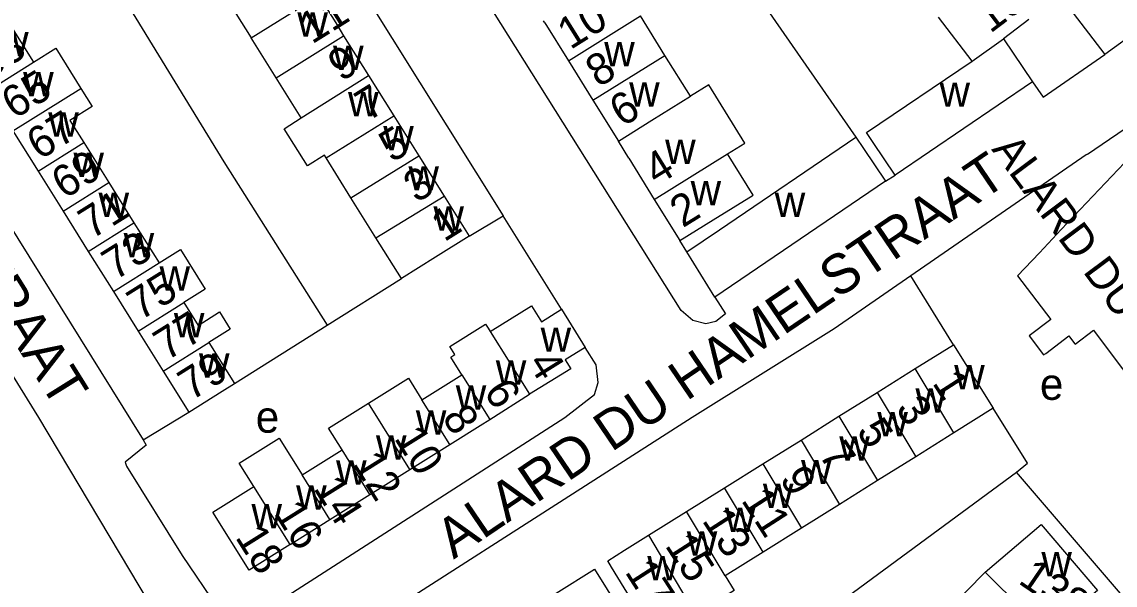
# Model space of a CAD drawing. Extents: x 159294 to 161936, y 384538 to 386517.
# Drawn here: x 160124.7 to 160263.3, y 385678.8 to 385750.1 of the extents above; entities that cross this region are included whole.
import ezdxf

# ---------------------------------------------------------------- set-up
doc = ezdxf.new("R2010")
doc.units = 0
for name, color, linetype in [('BLT_Basislijn', 7, 'Continuous'), ('BLT_Bebouwing', 7, 'Continuous'), ('BLT_Centroide', 7, 'Continuous'), ('BLT_Huisnummer', 7, 'Continuous'), ('BLT_Huisnummer_ tussenligend', 7, 'Continuous'), ('BLT_Onderverdeling_panden', 7, 'Continuous'), ('BLT_Straatnaam', 7, 'Continuous'), ('BLT_Straatnaam_verkleind', 7, 'Continuous')]:
    doc.layers.add(name, color=color, linetype=linetype)

msp = doc.modelspace()

# ---------------------------------------------------------------- linework, layer by layer
at = {"layer": 'BLT_Basislijn'}
for p, q in [((160151.35, 385891.14), (160261.93, 385746)), ((160136.96, 385870.3), (160230.38, 385735.53)), ((160208.26, 385713.57), (160114.34, 385863.08)), ((160266.92, 385749.62), (160261.93, 385746)), ((160108.29, 385748.2), (160140.07, 385697.17)), ((160259.75, 385733.38), (160267.77, 385738.87)), ((160234.17, 385729.95), (160235.39, 385730.72)), ((160181.39, 385722.99), (160185.69, 385725.57)), ((160208.97, 385721), (160208.08, 385722.43)), ((160163.42, 385711.72), (160172.8, 385717.62)), ((160242.76, 385709.24), (160237.37, 385717.95)), ((160212.52, 385715.26), (160213.87, 385713.13)), ((160209.75, 385712.32), (160208.26, 385713.57)), ((160213.87, 385713.13), (160212.64, 385712.19)), ((160151.65, 385704.33), (160163.42, 385711.72)), ((160211.4, 385711.87), (160209.75, 385712.32)), ((160212.64, 385712.19), (160211.4, 385711.87)), ((160140.07, 385697.17), (160145.86, 385700.71)), ((160252.16, 385694.21), (160247.81, 385701.19)), ((160140.07, 385697.17), (160140.48, 385696.51)), ((160250.76, 385693.11), (160252.16, 385694.21)), ((160212.9, 385665.25), (160250.76, 385693.11)), ((160267.24, 385673.87), (160250.76, 385693.11))]:
    msp.add_line(p, q, dxfattribs=at)
for points in [[(160153.89, 385776.41), (160185.69, 385725.57)], [(160135.6, 385755.97), (160137.07, 385754.04), (160150.32, 385732.4), (160163.42, 385711.72)], [(160116.5, 385651.66), (160138.94, 385665.47), (160142.49, 385667.85), (160143.64, 385669.64), (160143.51, 385672.12), (160126.87, 385700), (160098.47, 385745.86)], [(160254.15, 385740.6), (160261.93, 385746)], [(160252.79, 385742.54), (160254.15, 385740.6)], [(160259.75, 385733.38), (160259.59, 385733.27), (160237.37, 385717.95)], [(160193.09, 385713.73), (160185.69, 385725.57)], [(160237.37, 385717.95), (160227.63, 385711.24), (160209.65, 385700), (160156.64, 385666.08)], [(160140.48, 385696.51), (160137.81, 385694.34), (160137.97, 385693.86), (160145.01, 385682.53), (160149.56, 385675.86), (160151.47, 385674.52), (160152.52, 385674.56), (160154.27, 385674.82), (160193.53, 385700), (160197.28, 385702.91), (160197.73, 385704.45), (160197.5, 385706.67), (160196.11, 385708.9)]]:
    msp.add_lwpolyline(points, dxfattribs=at)
at = {"layer": 'BLT_Bebouwing'}
for p, q in [((160150.61, 385753.16), (160153.77, 385748.1)), ((160162.33, 385753.45), (160164.48, 385750)), ((160206.2, 385745.89), (160203.09, 385750.88)), ((160245.12, 385745.15), (160240.87, 385750.74)), ((160252.3, 385750.44), (160249.09, 385748)), ((160123.08, 385750), (160126.18, 385745.03)), ((160164.48, 385750), (160165.49, 385748.38)), ((160190.98, 385750), (160190.81, 385750.27)), ((160190.98, 385750), (160193.98, 385745.19)), ((160165.49, 385748.38), (160168.65, 385743.33)), ((160249.09, 385748), (160252.79, 385742.54)), ((160193.98, 385745.19), (160197.08, 385740.21)), ((160209.43, 385740.71), (160206.2, 385745.89)), ((160160.1, 385737.97), (160156.93, 385743.03)), ((160168.65, 385743.33), (160171.84, 385738.25)), ((160252.79, 385742.54), (160235.39, 385730.72)), ((160197.08, 385740.21), (160200.32, 385735.04)), ((160171.84, 385738.25), (160175.02, 385733.16)), ((160123.58, 385736.32), (160126.76, 385731.23)), ((160201.62, 385732.88), (160200.32, 385735.04)), ((160132.55, 385734.86), (160135.73, 385729.77)), ((160166.42, 385727.84), (160163.26, 385732.9)), ((160175.02, 385733.16), (160178.21, 385728.07)), ((160201.62, 385732.88), (160204.85, 385727.65)), ((160126.76, 385731.23), (160129.94, 385726.15)), ((160135.73, 385729.77), (160138.92, 385724.68)), ((160169.58, 385722.77), (160166.42, 385727.84)), ((160178.21, 385728.07), (160181.39, 385722.99)), ((160204.85, 385727.65), (160208.08, 385722.43)), ((160129.94, 385726.15), (160133.13, 385721.06)), ((160138.92, 385724.68), (160142.1, 385719.59)), ((160172.8, 385717.62), (160169.58, 385722.77)), ((160133.13, 385721.06), (160136.31, 385715.97)), ((160136.31, 385715.97), (160139.44, 385710.96)), ((160193.09, 385713.73), (160196.11, 385708.9)), ((160139.44, 385710.96), (160142.61, 385705.9)), ((160148.4, 385709.52), (160151.65, 385704.33)), ((160233.09, 385703.2), (160237.92, 385706.23)), ((160142.61, 385705.9), (160145.86, 385700.71)), ((160175.41, 385702.25), (160180.47, 385705.42)), ((160228.24, 385700.19), (160233.09, 385703.2)), ((160184, 385699.78), (160189.06, 385702.95)), ((160247.81, 385701.19), (160242.83, 385698.08)), ((160223.45, 385697.15), (160228.24, 385700.19)), ((160242.83, 385698.08), (160237.99, 385695.05)), ((160173.88, 385693.44), (160178.94, 385696.61)), ((160218.6, 385694.14), (160223.45, 385697.15)), ((160160.23, 385692.74), (160165.29, 385695.91)), ((160237.99, 385695.05), (160233.15, 385692.03)), ((160213.77, 385691.12), (160218.6, 385694.14)), ((160168.82, 385690.27), (160173.88, 385693.44)), ((160208.94, 385688.12), (160213.77, 385691.12)), ((160233.15, 385692.03), (160228.32, 385689.01)), ((160163.76, 385687.1), (160168.82, 385690.27)), ((160204.11, 385685.09), (160208.94, 385688.12)), ((160228.32, 385689.01), (160223.49, 385685.99)), ((160158.71, 385683.93), (160163.76, 385687.1)), ((160223.49, 385685.99), (160218.65, 385682.97)), ((160218.65, 385682.97), (160213.82, 385679.95)), ((160192.43, 385677.78), (160197.26, 385680.81)), ((160240.29, 385673.87), (160246.8, 385680.42))]:
    msp.add_line(p, q, dxfattribs=at)
for points in [[(160156.93, 385743.03), (160153.77, 385748.1)], [(160126.18, 385745.03), (160129.03, 385746.81), (160132.19, 385741.71)], [(160235.39, 385730.72), (160232.58, 385734.86), (160231.74, 385736.1), (160245.12, 385745.15)], [(160214.15, 385733.41), (160216.34, 385734.77), (160211.77, 385742.16), (160209.43, 385740.71)], [(160132.19, 385741.71), (160133.64, 385739.4), (160130.81, 385737.64), (160132.55, 385734.86)], [(160163.26, 385732.9), (160163.06, 385733.23), (160160.89, 385731.88), (160157.94, 385736.6), (160160.1, 385737.97)], [(160208.97, 385721), (160213.11, 385723.8), (160230.38, 385735.53)], [(160230.38, 385735.53), (160231.36, 385734.09), (160234.17, 385729.95)], [(160208.08, 385722.43), (160212.33, 385725.06), (160217.38, 385728.19), (160214.15, 385733.41)], [(160264.43, 385732.29), (160256.43, 385723.81), (160253.65, 385720.88), (160250.9, 385717.98), (160255.1, 385712.42), (160252.36, 385710.36)], [(160234.17, 385729.95), (160212.52, 385715.26)], [(160181.39, 385722.99), (160177.15, 385720.33), (160172.8, 385717.62)], [(160142.1, 385719.59), (160144.81, 385721.29), (160147.95, 385716.28), (160145.23, 385714.58)], [(160212.52, 385715.26), (160208.97, 385721)], [(160145.23, 385714.58), (160147.04, 385711.69), (160149.76, 385713.38), (160151.11, 385711.22), (160148.4, 385709.52)], [(160184.05, 385710.92), (160189.28, 385714.18), (160190.55, 385712.14), (160193.09, 385713.73)], [(160180.47, 385705.42), (160179.07, 385707.65), (160179.6, 385707.99), (160178.95, 385709), (160183.46, 385711.85), (160183.8, 385711.32), (160184.05, 385710.92)], [(160252.36, 385710.36), (160254.19, 385707.95), (160254.45, 385708.14), (160257.37, 385710.36), (160258.1, 385709.39), (160258.17, 385709.29), (160260.51, 385711.06), (160262.63, 385708.23), (160267.43, 385701.86)], [(160196.11, 385708.9), (160193.57, 385707.3), (160194.26, 385706.2), (160189.06, 385702.95)], [(160237.92, 385706.23), (160242.76, 385709.24)], [(160242.76, 385709.24), (160247.81, 385701.19)], [(160168.63, 385701.82), (160173.69, 385704.99), (160175.41, 385702.25)], [(160145.86, 385700.71), (160150.1, 385703.36), (160151.65, 385704.33)], [(160165.29, 385695.91), (160163.58, 385698.65), (160168.63, 385701.82)], [(160178.94, 385696.61), (160182.79, 385699.02), (160184, 385699.78)], [(160154.11, 385691.27), (160152.26, 385694.22), (160157.32, 385697.39), (160160.23, 385692.74)], [(160158.71, 385683.93), (160153.51, 385680.68), (160148.92, 385688.01), (160154.11, 385691.27)], [(160246.8, 385680.42), (160253.9, 385686.46), (160261.01, 385678.08), (160254.63, 385672.65)], [(160199.45, 385681.05), (160198.96, 385681.87), (160201.09, 385683.19), (160204.11, 385685.09)], [(160208.98, 385676.93), (160203.93, 385673.76), (160199.45, 385681.05)], [(160197.26, 385680.81), (160202.3, 385672.74), (160197.33, 385669.64)], [(160213.82, 385679.95), (160214.97, 385678.11), (160210.13, 385675.09), (160208.98, 385676.93)]]:
    msp.add_lwpolyline(points, dxfattribs=at)
at = {"layer": 'BLT_Onderverdeling_panden'}
for p, q in [((160153.77, 385748.1), (160162.33, 385753.45)), ((160193.98, 385745.19), (160203.09, 385750.88)), ((160156.93, 385743.03), (160165.49, 385748.38)), ((160245.12, 385745.15), (160249.09, 385748)), ((160120.4, 385741.41), (160126.18, 385745.03)), ((160197.08, 385740.21), (160206.2, 385745.89)), ((160160.1, 385737.97), (160168.65, 385743.33)), ((160123.58, 385736.32), (160132.19, 385741.71)), ((160163.26, 385732.9), (160171.84, 385738.25)), ((160126.76, 385731.23), (160132.55, 385734.86)), ((160166.42, 385727.84), (160175.02, 385733.16)), ((160204.85, 385727.65), (160214.15, 385733.41)), ((160129.94, 385726.15), (160135.73, 385729.77)), ((160169.58, 385722.77), (160178.21, 385728.07)), ((160133.13, 385721.06), (160138.92, 385724.68)), ((160136.31, 385715.97), (160142.1, 385719.59)), ((160139.44, 385710.96), (160145.23, 385714.58)), ((160184.05, 385710.92), (160189.06, 385702.95)), ((160142.61, 385705.9), (160148.4, 385709.52)), ((160242.83, 385698.08), (160237.92, 385706.23)), ((160180.47, 385705.42), (160184, 385699.78)), ((160233.09, 385703.2), (160237.99, 385695.05)), ((160173.88, 385693.44), (160168.63, 385701.82)), ((160178.94, 385696.61), (160175.41, 385702.25)), ((160228.24, 385700.19), (160233.15, 385692.03)), ((160223.45, 385697.15), (160228.32, 385689.01)), ((160168.82, 385690.27), (160165.29, 385695.91)), ((160218.6, 385694.14), (160223.49, 385685.99)), ((160163.76, 385687.1), (160160.23, 385692.74)), ((160158.71, 385683.93), (160154.11, 385691.27)), ((160218.65, 385682.97), (160213.77, 385691.12)), ((160213.82, 385679.95), (160208.94, 385688.12)), ((160204.11, 385685.09), (160208.98, 385676.93)), ((160254.63, 385672.65), (160246.8, 385680.42))]:
    msp.add_line(p, q, dxfattribs=at)
msp.add_lwpolyline([(160200.32, 385735.04), (160204.56, 385737.68), (160209.43, 385740.71)], dxfattribs=at)

# ---------------------------------------------------------------- texts
at = {"layer": 'BLT_Centroide'}
for s, p in [('w', (160159.63, 385748.25)), ('w', (160121.7, 385745.78)), ('w', (160198.51, 385744.5)), ('w', (160164.15, 385744.03)), ('w', (160124.88, 385740.69)), ('w', (160201.67, 385739.41)), ('w', (160241, 385739.38)), ('w', (160166.05, 385738.16)), ('w', (160128.06, 385735.59)), ('w', (160170.51, 385733.88)), ('w', (160206.23, 385732.12)), ('w', (160131.25, 385730.5)), ('w', (160173.7, 385728.78)), ('w', (160209.46, 385726.91)), ('w', (160134.43, 385725.41)), ('w', (160220.12, 385725.41)), ('w', (160176.87, 385723.69)), ('w', (160137.61, 385720.31)), ('w', (160142.16, 385716.09)), ('w', (160143.98, 385710.16)), ('w', (160190.45, 385708.34)), ('w', (160147.16, 385705.06)), ('w', (160184.77, 385704.17)), ('w', (160242.86, 385703.58)), ('e', (160253.72, 385702.25)), ('w', (160179.7, 385701.02)), ('w', (160237.95, 385700.64)), ('e', (160154.35, 385698.09)), ('w', (160174.64, 385697.84)), ('w', (160233.12, 385697.62)), ('w', (160169.59, 385694.67)), ('w', (160228.3, 385694.56)), ('w', (160164.53, 385691.5)), ('w', (160223.45, 385691.58)), ('w', (160159.47, 385688.33)), ('w', (160218.62, 385688.56)), ('w', (160153.81, 385685.97)), ('w', (160213.8, 385685.53)), ('w', (160208.97, 385682.53)), ('w', (160203.97, 385679.39)), ('w', (160253.91, 385679.91))]:
    msp.add_text(s, height=4, dxfattribs=at).set_placement(p)
at = {"layer": 'BLT_Huisnummer'}
for s, rotation, p in [('19', 37.189, (160247.43, 385748.6)), ('10', 31.9756, (160194.22, 385746.54)), ('9', 31.9966, (160165.17, 385742.48)), ('65', 32.0285, (160123.78, 385737.73)), ('6', 31.9738, (160200.82, 385736.74)), ('5', 32.0027, (160171.62, 385732.22)), ('69', 32.0258, (160130.12, 385727.61)), ('4', 31.7479, (160205.17, 385729.31)), ('2', 31.7479, (160208.46, 385723.98)), ('1', 32.037, (160178.23, 385722.19)), ('73', 32.0258, (160136.51, 385717.31)), ('79', 32.0232, (160146.16, 385702.06)), ('4', 302.0033, (160188.74, 385706.93)), ('1', 302.7866, (160240, 385704.4)), ('8', 302.0091, (160177.89, 385700.03)), ('5', 302.7866, (160230.39, 385698.28)), ('12', 302.0656, (160166.52, 385694.17)), ('9', 302.7866, (160220.65, 385692.23)), ('13', 302.7866, (160210.83, 385686.97)), ('18', 302.0656, (160151.68, 385684.85)), ('17', 302.7866, (160201.05, 385680.45)), ('138', 325.7103, (160250.83, 385679.1))]:
    msp.add_text(s, height=4, rotation=rotation, dxfattribs=at).set_placement(p)
at = {"layer": 'BLT_Huisnummer_ tussenligend'}
for s, rotation, p in [('11', 31.9966, (160161.47, 385747.24)), ('63', 32.0285, (160120.51, 385742.83)), ('8', 31.9738, (160197.79, 385741.75)), ('7', 32.0027, (160168.58, 385737.46)), ('67', 32.0285, (160126.97, 385732.55)), ('3', 32.037, (160174.73, 385727.12)), ('71', 32.0258, (160133.54, 385722.52)), ('75', 32.0258, (160139.71, 385712.22)), ('77', 32.0258, (160143.06, 385707.12)), ('6', 302.0033, (160183.16, 385703.31)), ('3', 302.7866, (160235.35, 385701.15)), ('10', 302.0091, (160171.82, 385697.4)), ('7', 302.7866, (160225.62, 385695.33)), ('14', 302.0656, (160161.59, 385691.06)), ('11', 302.7866, (160215.79, 385689.53)), ('16', 302.0656, (160156.58, 385687.94)), ('15', 302.7866, (160206.13, 385683.8))]:
    msp.add_text(s, height=4, rotation=rotation, dxfattribs=at).set_placement(p)
at = {"layer": 'BLT_Straatnaam'}
for s, rotation, p in [('CORNELIS BLOEMAERTSTRAAT', 301.9564, (160074.2, 385788.87)), ('ALARD DU HAMELSTRAAT', 34.1618, (160179.43, 385682))]:
    msp.add_text(s, height=5, rotation=rotation, dxfattribs=at).set_placement(p)
at = {"layer": 'BLT_Straatnaam_verkleind'}
msp.add_text('ALARD DU HAMELPLAATS', height=4, rotation=306.7809, dxfattribs=at).set_placement((160247.51, 385733.97))

doc.saveas('drawing.dxf')
